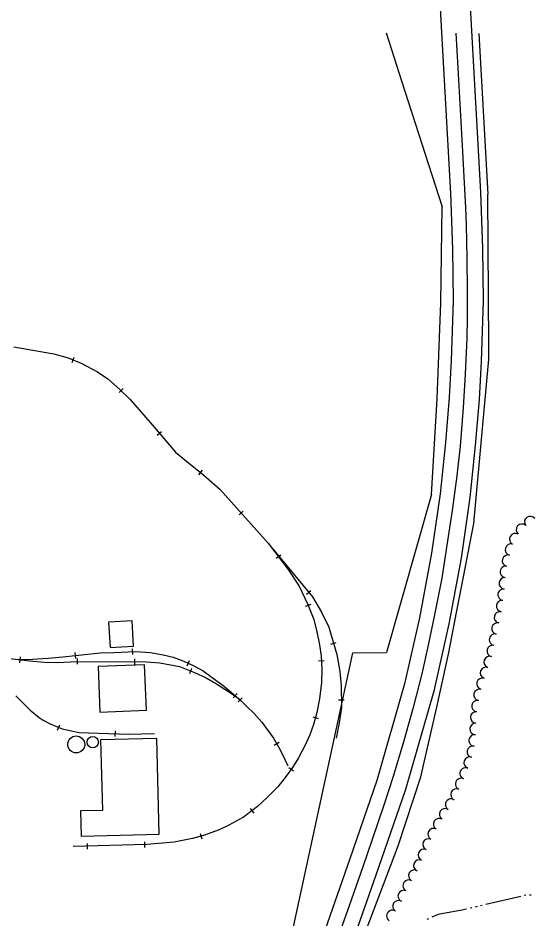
# Model space of a CAD drawing. Extents: x -25029 to 2274964, y -81170 to 687028.
# Drawn here: x -2689 to -1791, y -63252 to -61681 of the extents above; entities that cross this region are included whole.
import ezdxf

# ---------------------------------------------------------------- set-up
doc = ezdxf.new("R2010")
doc.units = 0
for name, color, linetype in [('81911BEA - RW_X_Fee_RW', 7, 'Continuous'), ('BLDG', 7, 'Continuous'), ('GE_X_CL_2000', 7, 'Continuous'), ('ROAD', 7, 'Continuous'), ('RR', 7, 'Continuous'), ('TREES', 7, 'Continuous'), ('WATER', 7, 'Continuous')]:
    doc.layers.add(name, color=color, linetype=linetype)

msp = doc.modelspace()

# ---------------------------------------------------------------- linework, layer by layer
at = {"layer": '81911BEA - RW_X_Fee_RW'}
for p, q in [((-1885.6, -61707.9), (-1869.9, -61988.4)), ((-1968.5, -62512.2), (-2046.5, -62787.7)), ((-2105.3, -62787.9), (-2046.5, -62787.7)), ((-2229.4, -63658.9), (-2026.2, -63124.4))]:
    msp.add_line(p, q, dxfattribs=at)
for points in [[(-2047.4, -61706.6), (-2020.4, -61790.7), (-1949.9, -62010)], [(-1938.3, -62787.4), (-1924.7, -62717.8), (-1916.1, -62673.3), (-1894.6, -62562.8), (-1892.2, -62536.9), (-1868, -62276.2), (-1868.2, -62253.7), (-1869.9, -61988.4)], [(-1968.5, -62512.2), (-1958.3, -62344.9), (-1952.1, -62177.5), (-1949.9, -62010)], [(-2360.9, -63967.4), (-2346.1, -63899), (-2107.8, -62799.4), (-2105.3, -62787.9)], [(-2026.2, -63124.4), (-1987.1, -63004.6), (-1958.9, -62883), (-1938.3, -62787.4)]]:
    msp.add_lwpolyline(points, dxfattribs=at)
at = {"layer": 'BLDG'}
for points in [[(-2488, -62776.4), (-2490.6, -62732.4), (-2531.4, -62734.8), (-2528.7, -62778.8)], [(-2549.6, -62812.1), (-2546.5, -62891.4), (-2465.5, -62888.2), (-2468.6, -62808.9)], [(-2545.4, -62939.8), (-2542.2, -63062.8), (-2580.3, -63063.8), (-2579.1, -63107.9), (-2443.3, -63104.4), (-2447.6, -62937.3)]]:
    msp.add_lwpolyline(points, close=True, dxfattribs=at)
for centre, radius in [((-2588, -62947.8), 14.8), ((-2559.2, -62943.9), 9.87)]:
    msp.add_circle(centre, radius, dxfattribs=at)
at = {"layer": 'GE_X_CL_2000'}
msp.add_lwpolyline([(-1925.8, -61707.6), (-1922.3, -61767.8), (-1920, -61809.6), (-1917.7, -61851.3), (-1915.4, -61893.1), (-1909.2, -62012), (-1908, -62041.4), (-1907.1, -62070.7), (-1906.6, -62100.1), (-1906, -62157), (-1905.9, -62184.5), (-1906.1, -62204.6), (-1906.7, -62239.6), (-1909.3, -62302.1), (-1912.9, -62360.8), (-1918.5, -62427.5), (-1924, -62479.4), (-1932.1, -62539.8), (-1941.3, -62600.3), (-1950.5, -62657.6), (-1962.9, -62721.7), (-1974, -62774.6), (-1985.4, -62824.5), (-2000.4, -62883.6), (-2016.4, -62941.7), (-2035.2, -63003.9), (-2051.4, -63054), (-2072.2, -63115.5), (-2087.2, -63159.3), (-2108.3, -63219.2), (-2129.7, -63279.6)], dxfattribs=at)
at = {"layer": 'ROAD'}
for points in [[(-1944.4, -60748.4), (-1944.9, -60767.1), (-1945.4, -60828.6), (-1944.1, -60887.9), (-1935.4, -61041.7), (-1926.9, -61198.5), (-1913.6, -61429.7), (-1899.9, -61682.5), (-1882.9, -61984.6), (-1879.4, -62083), (-1878.4, -62174.5), (-1881.5, -62280.3), (-1885.1, -62346.2), (-1891.9, -62426.3), (-1901.5, -62517.3), (-1916.6, -62622.9), (-1938, -62737.5), (-1964.5, -62855.1), (-2013.8, -63026.4), (-2061.1, -63164.3), (-2144.8, -63403.3)], [(-1983, -61129.2), (-1982.1, -61146.7), (-1979.1, -61201.4), (-1965.8, -61432.7), (-1952.1, -61685.4), (-1935.1, -61987), (-1931.6, -62084.2), (-1930.7, -62174), (-1933.7, -62278.2), (-1937.3, -62342.6), (-1943.9, -62421.3), (-1953.3, -62510.9), (-1968.2, -62614.4), (-1989.2, -62727), (-2015.2, -62842.2), (-2063.7, -63010.7), (-2110.5, -63147.1), (-2194.1, -63385.9), (-2269.8, -63600.8), (-2386.2, -63931.1), (-2460.8, -64143.7), (-2571, -64461.8), (-2659.3, -64740.9), (-2661.7, -64748.4)]]:
    msp.add_lwpolyline(points, dxfattribs=at)
at = {"layer": 'RR'}
for p, q in [((-2595.2, -62281.8), (-2591.5, -62272.5)), ((-2513.2, -62334.2), (-2506.2, -62327.1)), ((-2446.9, -62408.5), (-2439.3, -62401.9)), ((-2373.9, -62477.6), (-2367.7, -62469.8)), ((-2303.9, -62547.6), (-2296.5, -62540.9)), ((-2239.2, -62623.2), (-2231.2, -62617.2)), ((-2186.4, -62685.5), (-2178.7, -62679.1)), ((-2187.8, -62706.9), (-2178.4, -62703.4)), ((-2489.4, -62790.9), (-2489.9, -62780.9)), ((-2143.9, -62772.9), (-2134.4, -62770.1)), ((-2686.2, -62805.3), (-2685, -62795.3)), ((-2588.8, -62797.7), (-2589.9, -62787.7)), ((-2585.9, -62807.9), (-2585.8, -62797.9)), ((-2485.9, -62808.5), (-2485.8, -62798.5)), ((-2394.7, -62810.6), (-2390.5, -62801.6)), ((-2389.8, -62824.3), (-2386.1, -62815)), ((-2165.3, -62802.3), (-2155.4, -62801.7)), ((-2314, -62866.7), (-2307.5, -62859.1)), ((-2305.5, -62873.8), (-2298.6, -62866.5)), ((-2130.6, -62870.1), (-2120.6, -62870)), ((-2175.5, -62899.7), (-2165.9, -62902.4)), ((-2620.4, -62922.7), (-2616.4, -62913.5)), ((-2519.8, -62934.1), (-2519.5, -62924.1)), ((-2242.6, -62949.2), (-2233.9, -62944.1)), ((-2217, -62988.2), (-2208.8, -62994)), ((-2284.5, -63059.4), (-2278.4, -63067.4)), ((-2371.6, -63103.1), (-2368.9, -63112.7)), ((-2569, -63120.3), (-2568.7, -63130.3)), ((-2469, -63117.5), (-2468.7, -63127.5))]:
    msp.add_line(p, q, dxfattribs=at)
for points in [[(-2696.5, -62254.5), (-2627.2, -62266.5), (-2601.9, -62273.7), (-2579.2, -62282.8), (-2551.1, -62298.3), (-2533, -62310.5), (-2512.2, -62328.1), (-2494, -62346), (-2455.2, -62391.3), (-2414.8, -62437.9), (-2392.2, -62456.6), (-2365.1, -62478.2), (-2337.5, -62502.8), (-2253, -62596.6), (-2218.2, -62642.7), (-2199.2, -62671.7), (-2183.7, -62703.7), (-2173.6, -62730), (-2168.2, -62751.2), (-2163.6, -62774), (-2160.9, -62793.6), (-2159.5, -62816.4), (-2160.4, -62840), (-2163.5, -62868.4), (-2168.2, -62892.1), (-2174, -62912.9), (-2180.7, -62931.1), (-2188.7, -62949.1), (-2200, -62971), (-2210.6, -62987.9), (-2221.6, -63003.3), (-2236.3, -63021.6), (-2255, -63040.5), (-2272, -63056.2), (-2296.1, -63074.6), (-2321.7, -63088.6), (-2338.7, -63097), (-2365.7, -63106.6), (-2385.3, -63112), (-2416.9, -63118.5), (-2465, -63122.4), (-2593.4, -63126)], [(-2246.4, -62605.3), (-2175.6, -62690.7), (-2160.3, -62717), (-2147.6, -62743.4), (-2133.3, -62791), (-2128, -62820.7), (-2125.6, -62845), (-2125.5, -62883.2), (-2129.2, -62910), (-2134.4, -62936.7)], [(-2704, -62798.1), (-2669.6, -62802.2), (-2643.5, -62804.3), (-2620.7, -62804.7), (-2587, -62802.9), (-2465.2, -62803.6), (-2442.2, -62805.8), (-2408, -62811.8), (-2381.6, -62822.2), (-2361.2, -62831.9), (-2343.3, -62841.9), (-2320.6, -62856.9), (-2303.8, -62868.4), (-2290.1, -62881.5), (-2277.7, -62893.8), (-2264.4, -62908.8), (-2254.9, -62921.7), (-2244.1, -62936.8), (-2235.1, -62951.9), (-2228, -62965.3), (-2218.8, -62984.9)], [(-2689.1, -62799.9), (-2664.5, -62799.3), (-2637.1, -62797.4), (-2611.4, -62795.1), (-2562.6, -62789.7), (-2545.5, -62788.3), (-2522.6, -62787.2), (-2484.5, -62785.7), (-2458.3, -62787.6), (-2436.2, -62791.4), (-2419, -62795.9), (-2400.3, -62802.5), (-2383, -62810.6), (-2366.7, -62819.3), (-2353.2, -62829.1), (-2329.6, -62846.9), (-2300.5, -62871.6)], [(-2693.4, -62862.9), (-2668.2, -62888), (-2652.8, -62901.1), (-2645.8, -62905.6), (-2633.4, -62911.6), (-2612.3, -62920.7), (-2583, -62926.9), (-2548.9, -62928.3), (-2496.8, -62929.7), (-2451.2, -62928.6)]]:
    msp.add_lwpolyline(points, dxfattribs=at)
at = {"layer": 'TREES'}
for centre, start, end in [((-1810.6, -62573.4), 48.02, 228.02), ((-1796, -62560), 37.0278, 217.0278), ((-1822.1, -62589.7), 61.5921, 241.5921), ((-1829.6, -62608.1), 73.9108, 253.9108), ((-1835, -62627.3), 74.8716, 254.8716), ((-1838.6, -62646.9), 84.1642, 264.1642), ((-1840.5, -62666.8), 85.0904, 265.0904), ((-1842.5, -62686.7), 83.1277, 263.1277), ((-1845.2, -62706.5), 81.4208, 261.4208), ((-1848.9, -62726.2), 77.614, 257.614), ((-1853.2, -62745.7), 77.2797, 257.2797), ((-1857.6, -62765.2), 77.6007, 257.6007), ((-1861.6, -62784.8), 79.0401, 259.0401), ((-1866.8, -62804.1), 70.8914, 250.8914), ((-1873.3, -62823), 70.8914, 250.8914), ((-1879.5, -62842), 73.3266, 253.3266), ((-1884.4, -62861.4), 78.0095, 258.0095), ((-1888.2, -62881), 80.1357, 260.1357), ((-1890.4, -62900.8), 87.0317, 267.0317), ((-1891.5, -62920.8), 87.0317, 267.0317), ((-1893, -62940.8), 84.0534, 264.0534), ((-1896.2, -62960.5), 77.4369, 257.4369), ((-1901.7, -62979.7), 71.0381, 251.0381), ((-1908.8, -62998.3), 67.1158, 247.1158), ((-1916.6, -63016.8), 67.1158, 247.1158), ((-1924.6, -63035.1), 65.4632, 245.4632), ((-1934, -63052.7), 58.5047, 238.5047), ((-1944.5, -63069.7), 58.2883, 238.2883), ((-1955, -63086.8), 58.2883, 238.2883), ((-1964.8, -63104.2), 63.2272, 243.2272), ((-1973.5, -63122.2), 65.2619, 245.2619), ((-1981.6, -63140.5), 66.9378, 246.9378), ((-1989.5, -63158.8), 66.2622, 246.2622), ((-1998.4, -63176.7), 60.6751, 240.6751), ((-2008.1, -63194.2), 61.1899, 241.1899), ((-2016.8, -63212.2), 67.0903, 247.0903), ((-2025.9, -63230), 59.0424, 239.0424), ((-2036.5, -63246.9), 56.8726, 236.8726)]:
    msp.add_arc(centre, 10, start, end, dxfattribs=at)
at = {"layer": 'WATER'}
for p, q in [((-1812.7, -63212.9), (-1873.6, -63227.1)), ((-1803.6, -63210.8), (-1806.7, -63211.5)), ((-1794.3, -63210.6), (-1797.4, -63210.6)), ((-1897.9, -63232.8), (-1901, -63233.5)), ((-1888.8, -63230.7), (-1891.9, -63231.4)), ((-1879.7, -63228.6), (-1882.7, -63229.3)), ((-1973.4, -63251.7), (-1976.2, -63253))]:
    msp.add_line(p, q, dxfattribs=at)
msp.add_lwpolyline([(-1907.1, -63235), (-1915.1, -63236.8), (-1956.8, -63244.4), (-1967.7, -63249.2)], dxfattribs=at)

doc.saveas('drawing.dxf')
